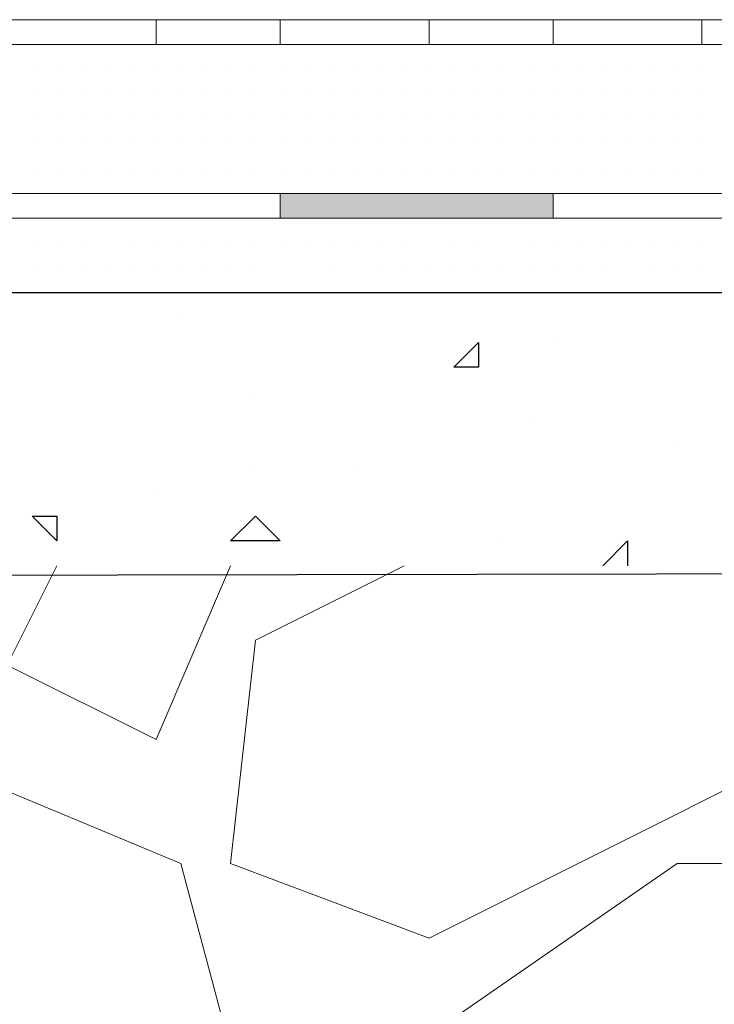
# Model space of a CAD drawing. Header units: metres. Extents: x 5.7 to 89.8, y 4 to 63.5.
# Tile 375 of 475: x 61.898 to 62.168, y 49.475 to 49.858. Entities that reach past the tile are written whole.
import ezdxf

# ---------------------------------------------------------------- set-up
doc = ezdxf.new("R2010")
doc.units = ezdxf.units.M
doc.header["$MEASUREMENT"] = 0
for name, color, linetype in [('PDF17_hatch', 7, 'Continuous'), ('PDF17_hatch-borshi', 7, 'Continuous'), ('PDF17_Isogam', 7, 'Continuous'), ('PDF17_kaff', 7, 'Continuous')]:
    doc.layers.add(name, color=color, linetype=linetype)

msp = doc.modelspace()

# ---------------------------------------------------------------- linework, layer by layer
at = {"layer": 'PDF17_hatch', "lineweight": 25}
for points in [[(61.96072, 49.74194), (61.96072, 49.74194)], [(62.10519, 49.73231), (62.10519, 49.73231)], [(61.98961, 49.71304), (61.98961, 49.71304)], [(62.09556, 49.70341), (62.09556, 49.70341)], [(62.15334, 49.69378), (62.15334, 49.69378)], [(61.98961, 49.68415), (61.98961, 49.68415)], [(62.02814, 49.68415), (62.02814, 49.68415)], [(61.95109, 49.67452), (61.95109, 49.67452)], [(61.90293, 49.66489), (61.90293, 49.66489)], [(61.97998, 49.65526), (61.97998, 49.65526)], [(62.08593, 49.65526), (62.08593, 49.65526)], [(62.12445, 49.64563), (62.13408, 49.65526), (62.13408, 49.64563)]]:
    msp.add_lwpolyline(points, dxfattribs=at)
for points in [[(62.07629, 49.73231), (62.07629, 49.72268), (62.06666, 49.72268)], [(61.91256, 49.66489), (61.91256, 49.65526), (61.90293, 49.66489)], [(61.98961, 49.66489), (61.99924, 49.65526), (61.97998, 49.65526)]]:
    msp.add_lwpolyline(points, close=True, dxfattribs=at)
at = {"layer": 'PDF17_hatch-borshi', "lineweight": 18}
for points in [[(61.90293, 49.84788), (61.90293, 49.84788)], [(61.90293, 49.84788), (61.90293, 49.84788)], [(61.90293, 49.84788), (61.90293, 49.84788)], [(61.91256, 49.84788), (61.91256, 49.84788)], [(61.91256, 49.84788), (61.91256, 49.84788)], [(61.9222, 49.84788), (61.9222, 49.84788)], [(61.9222, 49.84788), (61.9222, 49.84788)], [(61.93183, 49.84788), (61.93183, 49.84788)], [(61.93183, 49.84788), (61.93183, 49.84788)], [(61.94146, 49.84788), (61.94146, 49.84788)], [(61.95109, 49.84788), (61.95109, 49.84788)], [(61.95109, 49.84788), (61.95109, 49.84788)], [(61.96072, 49.84788), (61.96072, 49.84788)], [(61.96072, 49.84788), (61.96072, 49.84788)], [(61.96072, 49.84788), (61.96072, 49.84788)], [(61.97035, 49.84788), (61.97035, 49.84788)], [(61.97035, 49.84788), (61.97035, 49.84788)], [(61.97998, 49.84788), (61.97998, 49.84788)], [(61.98961, 49.84788), (61.98961, 49.84788)], [(61.98961, 49.84788), (61.98961, 49.84788)], [(61.99924, 49.84788), (61.99924, 49.84788)], [(62.00888, 49.84788), (62.00888, 49.84788)], [(62.00888, 49.84788), (62.00888, 49.84788)], [(62.01851, 49.84788), (62.01851, 49.84788)], [(62.01851, 49.84788), (62.01851, 49.84788)], [(62.01851, 49.84788), (62.01851, 49.84788)], [(62.01851, 49.84788), (62.01851, 49.84788)], [(62.02814, 49.84788), (62.02814, 49.84788)], [(62.03777, 49.84788), (62.03777, 49.84788)], [(62.0474, 49.84788), (62.0474, 49.84788)], [(62.05703, 49.84788), (62.05703, 49.84788)], [(62.07629, 49.84788), (62.07629, 49.84788)], [(62.08593, 49.84788), (62.08593, 49.84788)], [(62.09556, 49.84788), (62.09556, 49.84788)], [(62.10519, 49.84788), (62.10519, 49.84788)], [(62.11482, 49.84788), (62.11482, 49.84788)], [(62.12445, 49.84788), (62.12445, 49.84788)], [(62.12445, 49.84788), (62.12445, 49.84788)], [(62.14371, 49.84788), (62.14371, 49.84788)], [(62.16298, 49.84788), (62.16298, 49.84788)], [(61.90293, 49.83825), (61.90293, 49.83825)], [(61.90293, 49.83825), (61.90293, 49.83825)], [(61.90293, 49.83825), (61.90293, 49.83825)], [(61.91256, 49.83825), (61.91256, 49.83825)], [(61.91256, 49.83825), (61.91256, 49.83825)], [(61.9222, 49.83825), (61.9222, 49.83825)], [(61.9222, 49.83825), (61.9222, 49.83825)], [(61.93183, 49.83825), (61.93183, 49.83825)], [(61.93183, 49.83825), (61.93183, 49.83825)], [(61.93183, 49.83825), (61.93183, 49.83825)], [(61.94146, 49.83825), (61.94146, 49.83825)], [(61.94146, 49.83825), (61.94146, 49.83825)], [(61.94146, 49.83825), (61.94146, 49.83825)], [(61.95109, 49.83825), (61.95109, 49.83825)], [(61.95109, 49.83825), (61.95109, 49.83825)], [(61.95109, 49.83825), (61.95109, 49.83825)], [(61.95109, 49.83825), (61.95109, 49.83825)], [(61.96072, 49.83825), (61.96072, 49.83825)], [(61.96072, 49.83825), (61.96072, 49.83825)], [(61.96072, 49.83825), (61.96072, 49.83825)], [(61.97035, 49.83825), (61.97035, 49.83825)], [(61.97035, 49.83825), (61.97035, 49.83825)], [(61.97035, 49.83825), (61.97035, 49.83825)], [(61.97035, 49.83825), (61.97035, 49.83825)], [(61.97998, 49.83825), (61.97998, 49.83825)], [(61.97998, 49.83825), (61.97998, 49.83825)], [(61.97998, 49.83825), (61.97998, 49.83825)], [(61.98961, 49.83825), (61.98961, 49.83825)], [(61.98961, 49.83825), (61.98961, 49.83825)], [(61.98961, 49.83825), (61.98961, 49.83825)], [(61.99924, 49.83825), (61.99924, 49.83825)], [(61.99924, 49.83825), (61.99924, 49.83825)], [(61.99924, 49.83825), (61.99924, 49.83825)], [(61.99924, 49.83825), (61.99924, 49.83825)], [(62.00888, 49.83825), (62.00888, 49.83825)], [(62.00888, 49.83825), (62.00888, 49.83825)], [(62.00888, 49.83825), (62.00888, 49.83825)], [(62.01851, 49.83825), (62.01851, 49.83825)], [(62.01851, 49.83825), (62.01851, 49.83825)], [(62.02814, 49.83825), (62.02814, 49.83825)], [(62.02814, 49.83825), (62.02814, 49.83825)], [(62.02814, 49.83825), (62.02814, 49.83825)], [(62.02814, 49.83825), (62.02814, 49.83825)], [(62.03777, 49.83825), (62.03777, 49.83825)], [(62.03777, 49.83825), (62.03777, 49.83825)], [(62.03777, 49.83825), (62.03777, 49.83825)], [(62.0474, 49.83825), (62.0474, 49.83825)], [(62.0474, 49.83825), (62.0474, 49.83825)], [(62.0474, 49.83825), (62.0474, 49.83825)], [(62.0474, 49.83825), (62.0474, 49.83825)], [(62.05703, 49.83825), (62.05703, 49.83825)], [(62.05703, 49.83825), (62.05703, 49.83825)], [(62.05703, 49.83825), (62.05703, 49.83825)], [(62.06666, 49.83825), (62.06666, 49.83825)], [(62.06666, 49.83825), (62.06666, 49.83825)], [(62.06666, 49.83825), (62.06666, 49.83825)], [(62.06666, 49.83825), (62.06666, 49.83825)], [(62.07629, 49.83825), (62.07629, 49.83825)], [(62.07629, 49.83825), (62.07629, 49.83825)], [(62.07629, 49.83825), (62.07629, 49.83825)], [(62.08593, 49.83825), (62.08593, 49.83825)], [(62.08593, 49.83825), (62.08593, 49.83825)], [(62.08593, 49.83825), (62.08593, 49.83825)], [(62.08593, 49.83825), (62.08593, 49.83825)], [(62.09556, 49.83825), (62.09556, 49.83825)], [(62.09556, 49.83825), (62.09556, 49.83825)], [(62.09556, 49.83825), (62.09556, 49.83825)], [(62.09556, 49.83825), (62.09556, 49.83825)], [(62.10519, 49.83825), (62.10519, 49.83825)], [(62.10519, 49.83825), (62.10519, 49.83825)], [(62.10519, 49.83825), (62.10519, 49.83825)], [(62.11482, 49.83825), (62.11482, 49.83825)], [(62.11482, 49.83825), (62.11482, 49.83825)], [(62.11482, 49.83825), (62.11482, 49.83825)], [(62.12445, 49.83825), (62.12445, 49.83825)], [(62.13408, 49.83825), (62.13408, 49.83825)], [(62.13408, 49.83825), (62.13408, 49.83825)], [(62.13408, 49.83825), (62.13408, 49.83825)], [(62.14371, 49.83825), (62.14371, 49.83825)], [(62.14371, 49.83825), (62.14371, 49.83825)], [(62.15334, 49.83825), (62.15334, 49.83825)], [(62.15334, 49.83825), (62.15334, 49.83825)], [(62.15334, 49.83825), (62.15334, 49.83825)], [(62.15334, 49.83825), (62.15334, 49.83825)], [(62.16298, 49.83825), (62.16298, 49.83825)], [(62.16298, 49.83825), (62.16298, 49.83825)], [(62.16298, 49.83825), (62.16298, 49.83825)], [(62.16298, 49.83825), (62.16298, 49.83825)], [(61.90293, 49.82862), (61.90293, 49.82862)], [(61.90293, 49.82862), (61.90293, 49.82862)], [(61.90293, 49.82862), (61.90293, 49.82862)], [(61.91256, 49.82862), (61.91256, 49.82862)], [(61.91256, 49.82862), (61.91256, 49.82862)], [(61.91256, 49.82862), (61.91256, 49.82862)], [(61.91256, 49.82862), (61.91256, 49.82862)], [(61.9222, 49.82862), (61.9222, 49.82862)], [(61.9222, 49.82862), (61.9222, 49.82862)], [(61.9222, 49.82862), (61.9222, 49.82862)], [(61.9222, 49.82862), (61.9222, 49.82862)], [(61.93183, 49.82862), (61.93183, 49.82862)], [(61.93183, 49.82862), (61.93183, 49.82862)], [(61.94146, 49.82862), (61.94146, 49.82862)], [(61.94146, 49.82862), (61.94146, 49.82862)], [(61.94146, 49.82862), (61.94146, 49.82862)], [(61.94146, 49.82862), (61.94146, 49.82862)], [(61.95109, 49.82862), (61.95109, 49.82862)], [(61.95109, 49.82862), (61.95109, 49.82862)], [(61.95109, 49.82862), (61.95109, 49.82862)], [(61.96072, 49.82862), (61.96072, 49.82862)], [(61.96072, 49.82862), (61.96072, 49.82862)], [(61.96072, 49.82862), (61.96072, 49.82862)], [(61.97035, 49.82862), (61.97035, 49.82862)], [(61.97035, 49.82862), (61.97035, 49.82862)], [(61.97035, 49.82862), (61.97035, 49.82862)], [(61.97035, 49.82862), (61.97035, 49.82862)], [(61.97998, 49.82862), (61.97998, 49.82862)], [(61.97998, 49.82862), (61.97998, 49.82862)], [(61.97998, 49.82862), (61.97998, 49.82862)], [(61.97998, 49.82862), (61.97998, 49.82862)], [(61.98961, 49.82862), (61.98961, 49.82862)], [(61.98961, 49.82862), (61.98961, 49.82862)], [(61.98961, 49.82862), (61.98961, 49.82862)], [(61.98961, 49.82862), (61.98961, 49.82862)], [(61.99924, 49.82862), (61.99924, 49.82862)], [(61.99924, 49.82862), (61.99924, 49.82862)], [(61.99924, 49.82862), (61.99924, 49.82862)], [(61.99924, 49.82862), (61.99924, 49.82862)], [(62.00888, 49.82862), (62.00888, 49.82862)], [(62.00888, 49.82862), (62.00888, 49.82862)], [(62.00888, 49.82862), (62.00888, 49.82862)], [(62.00888, 49.82862), (62.00888, 49.82862)], [(62.01851, 49.82862), (62.01851, 49.82862)], [(62.01851, 49.82862), (62.01851, 49.82862)], [(62.01851, 49.82862), (62.01851, 49.82862)], [(62.01851, 49.82862), (62.01851, 49.82862)], [(62.02814, 49.82862), (62.02814, 49.82862)], [(62.02814, 49.82862), (62.02814, 49.82862)], [(62.02814, 49.82862), (62.02814, 49.82862)], [(62.02814, 49.82862), (62.02814, 49.82862)], [(62.03777, 49.82862), (62.03777, 49.82862)], [(62.03777, 49.82862), (62.03777, 49.82862)], [(62.03777, 49.82862), (62.03777, 49.82862)], [(62.0474, 49.82862), (62.0474, 49.82862)], [(62.0474, 49.82862), (62.0474, 49.82862)], [(62.05703, 49.82862), (62.05703, 49.82862)], [(62.05703, 49.82862), (62.05703, 49.82862)], [(62.05703, 49.82862), (62.05703, 49.82862)], [(62.05703, 49.82862), (62.05703, 49.82862)], [(62.05703, 49.82862), (62.05703, 49.82862)], [(62.06666, 49.82862), (62.06666, 49.82862)], [(62.06666, 49.82862), (62.06666, 49.82862)], [(62.07629, 49.82862), (62.07629, 49.82862)], [(62.07629, 49.82862), (62.07629, 49.82862)], [(62.07629, 49.82862), (62.07629, 49.82862)], [(62.07629, 49.82862), (62.07629, 49.82862)], [(62.08593, 49.82862), (62.08593, 49.82862)], [(62.08593, 49.82862), (62.08593, 49.82862)], [(62.08593, 49.82862), (62.08593, 49.82862)], [(62.08593, 49.82862), (62.08593, 49.82862)], [(62.08593, 49.82862), (62.08593, 49.82862)], [(62.09556, 49.82862), (62.09556, 49.82862)], [(62.09556, 49.82862), (62.09556, 49.82862)], [(62.09556, 49.82862), (62.09556, 49.82862)], [(62.09556, 49.82862), (62.09556, 49.82862)], [(62.10519, 49.82862), (62.10519, 49.82862)], [(62.10519, 49.82862), (62.10519, 49.82862)], [(62.10519, 49.82862), (62.10519, 49.82862)], [(62.10519, 49.82862), (62.10519, 49.82862)], [(62.11482, 49.82862), (62.11482, 49.82862)], [(62.11482, 49.82862), (62.11482, 49.82862)], [(62.11482, 49.82862), (62.11482, 49.82862)], [(62.12445, 49.82862), (62.12445, 49.82862)], [(62.12445, 49.82862), (62.12445, 49.82862)], [(62.12445, 49.82862), (62.12445, 49.82862)], [(62.12445, 49.82862), (62.12445, 49.82862)], [(62.12445, 49.82862), (62.12445, 49.82862)], [(62.13408, 49.82862), (62.13408, 49.82862)], [(62.13408, 49.82862), (62.13408, 49.82862)], [(62.13408, 49.82862), (62.13408, 49.82862)], [(62.14371, 49.82862), (62.14371, 49.82862)], [(62.14371, 49.82862), (62.14371, 49.82862)], [(62.14371, 49.82862), (62.14371, 49.82862)], [(62.15334, 49.82862), (62.15334, 49.82862)], [(62.15334, 49.82862), (62.15334, 49.82862)], [(62.16298, 49.82862), (62.16298, 49.82862)], [(62.16298, 49.82862), (62.16298, 49.82862)], [(62.16298, 49.82862), (62.16298, 49.82862)], [(61.90293, 49.81899), (61.90293, 49.81899)], [(61.90293, 49.81899), (61.90293, 49.81899)], [(61.90293, 49.81899), (61.90293, 49.81899)], [(61.90293, 49.81899), (61.90293, 49.81899)], [(61.91256, 49.81899), (61.91256, 49.81899)], [(61.91256, 49.81899), (61.91256, 49.81899)], [(61.91256, 49.81899), (61.91256, 49.81899)], [(61.9222, 49.81899), (61.9222, 49.81899)], [(61.9222, 49.81899), (61.9222, 49.81899)], [(61.9222, 49.81899), (61.9222, 49.81899)], [(61.9222, 49.81899), (61.9222, 49.81899)], [(61.93183, 49.81899), (61.93183, 49.81899)], [(61.93183, 49.81899), (61.93183, 49.81899)], [(61.93183, 49.81899), (61.93183, 49.81899)], [(61.94146, 49.81899), (61.94146, 49.81899)], [(61.94146, 49.81899), (61.94146, 49.81899)], [(61.94146, 49.81899), (61.94146, 49.81899)], [(61.95109, 49.81899), (61.95109, 49.81899)], [(61.95109, 49.81899), (61.95109, 49.81899)], [(61.95109, 49.81899), (61.95109, 49.81899)], [(61.95109, 49.81899), (61.95109, 49.81899)], [(61.95109, 49.81899), (61.95109, 49.81899)], [(61.96072, 49.81899), (61.96072, 49.81899)], [(61.96072, 49.81899), (61.96072, 49.81899)], [(61.96072, 49.81899), (61.96072, 49.81899)], [(61.97035, 49.81899), (61.97035, 49.81899)], [(61.97035, 49.81899), (61.97035, 49.81899)], [(61.97035, 49.81899), (61.97035, 49.81899)], [(61.97998, 49.81899), (61.97998, 49.81899)], [(61.97998, 49.81899), (61.97998, 49.81899)], [(61.97998, 49.81899), (61.97998, 49.81899)], [(61.97998, 49.81899), (61.97998, 49.81899)], [(61.98961, 49.81899), (61.98961, 49.81899)], [(61.99924, 49.81899), (61.99924, 49.81899)], [(61.99924, 49.81899), (61.99924, 49.81899)], [(61.99924, 49.81899), (61.99924, 49.81899)], [(62.00888, 49.81899), (62.00888, 49.81899)], [(62.00888, 49.81899), (62.00888, 49.81899)], [(62.00888, 49.81899), (62.00888, 49.81899)], [(62.01851, 49.81899), (62.01851, 49.81899)], [(62.01851, 49.81899), (62.01851, 49.81899)], [(62.02814, 49.81899), (62.02814, 49.81899)], [(62.02814, 49.81899), (62.02814, 49.81899)], [(62.02814, 49.81899), (62.02814, 49.81899)], [(62.02814, 49.81899), (62.02814, 49.81899)], [(62.02814, 49.81899), (62.02814, 49.81899)], [(62.03777, 49.81899), (62.03777, 49.81899)], [(62.03777, 49.81899), (62.03777, 49.81899)], [(62.03777, 49.81899), (62.03777, 49.81899)], [(62.0474, 49.81899), (62.0474, 49.81899)], [(62.0474, 49.81899), (62.0474, 49.81899)], [(62.0474, 49.81899), (62.0474, 49.81899)], [(62.0474, 49.81899), (62.0474, 49.81899)], [(62.05703, 49.81899), (62.05703, 49.81899)], [(62.05703, 49.81899), (62.05703, 49.81899)], [(62.05703, 49.81899), (62.05703, 49.81899)], [(62.06666, 49.81899), (62.06666, 49.81899)], [(62.06666, 49.81899), (62.06666, 49.81899)], [(62.06666, 49.81899), (62.06666, 49.81899)], [(62.06666, 49.81899), (62.06666, 49.81899)], [(62.07629, 49.81899), (62.07629, 49.81899)], [(62.07629, 49.81899), (62.07629, 49.81899)], [(62.08593, 49.81899), (62.08593, 49.81899)], [(62.08593, 49.81899), (62.08593, 49.81899)], [(62.08593, 49.81899), (62.08593, 49.81899)], [(62.08593, 49.81899), (62.08593, 49.81899)], [(62.09556, 49.81899), (62.09556, 49.81899)], [(62.09556, 49.81899), (62.09556, 49.81899)], [(62.09556, 49.81899), (62.09556, 49.81899)], [(62.10519, 49.81899), (62.10519, 49.81899)], [(62.10519, 49.81899), (62.10519, 49.81899)], [(62.10519, 49.81899), (62.10519, 49.81899)], [(62.10519, 49.81899), (62.10519, 49.81899)], [(62.11482, 49.81899), (62.11482, 49.81899)], [(62.11482, 49.81899), (62.11482, 49.81899)], [(62.11482, 49.81899), (62.11482, 49.81899)], [(62.11482, 49.81899), (62.11482, 49.81899)], [(62.11482, 49.81899), (62.11482, 49.81899)], [(62.12445, 49.81899), (62.12445, 49.81899)], [(62.12445, 49.81899), (62.12445, 49.81899)], [(62.13408, 49.81899), (62.13408, 49.81899)], [(62.13408, 49.81899), (62.13408, 49.81899)], [(62.13408, 49.81899), (62.13408, 49.81899)], [(62.13408, 49.81899), (62.13408, 49.81899)], [(62.14371, 49.81899), (62.14371, 49.81899)], [(62.14371, 49.81899), (62.14371, 49.81899)], [(62.14371, 49.81899), (62.14371, 49.81899)], [(62.15334, 49.81899), (62.15334, 49.81899)], [(62.15334, 49.81899), (62.15334, 49.81899)], [(62.15334, 49.81899), (62.15334, 49.81899)], [(62.15334, 49.81899), (62.15334, 49.81899)], [(62.16298, 49.81899), (62.16298, 49.81899)], [(62.16298, 49.81899), (62.16298, 49.81899)], [(62.16298, 49.81899), (62.16298, 49.81899)], [(62.16298, 49.81899), (62.16298, 49.81899)], [(61.90293, 49.80936), (61.90293, 49.80936)], [(61.90293, 49.80936), (61.90293, 49.80936)], [(61.91256, 49.80936), (61.91256, 49.80936)], [(61.91256, 49.80936), (61.91256, 49.80936)], [(61.9222, 49.80936), (61.9222, 49.80936)], [(61.9222, 49.80936), (61.9222, 49.80936)], [(61.9222, 49.80936), (61.9222, 49.80936)], [(61.93183, 49.80936), (61.93183, 49.80936)], [(61.93183, 49.80936), (61.93183, 49.80936)], [(61.93183, 49.80936), (61.93183, 49.80936)], [(61.94146, 49.80936), (61.94146, 49.80936)], [(61.94146, 49.80936), (61.94146, 49.80936)], [(61.94146, 49.80936), (61.94146, 49.80936)], [(61.94146, 49.80936), (61.94146, 49.80936)], [(61.95109, 49.80936), (61.95109, 49.80936)], [(61.95109, 49.80936), (61.95109, 49.80936)], [(61.95109, 49.80936), (61.95109, 49.80936)], [(61.95109, 49.80936), (61.95109, 49.80936)], [(61.96072, 49.80936), (61.96072, 49.80936)], [(61.96072, 49.80936), (61.96072, 49.80936)], [(61.96072, 49.80936), (61.96072, 49.80936)], [(61.96072, 49.80936), (61.96072, 49.80936)], [(61.97035, 49.80936), (61.97035, 49.80936)], [(61.97035, 49.80936), (61.97035, 49.80936)], [(61.97035, 49.80936), (61.97035, 49.80936)], [(61.97035, 49.80936), (61.97035, 49.80936)], [(61.97998, 49.80936), (61.97998, 49.80936)], [(61.97998, 49.80936), (61.97998, 49.80936)], [(61.97998, 49.80936), (61.97998, 49.80936)], [(61.97998, 49.80936), (61.97998, 49.80936)], [(61.98961, 49.80936), (61.98961, 49.80936)], [(61.98961, 49.80936), (61.98961, 49.80936)], [(61.98961, 49.80936), (61.98961, 49.80936)], [(61.98961, 49.80936), (61.98961, 49.80936)], [(61.99924, 49.80936), (61.99924, 49.80936)], [(61.99924, 49.80936), (61.99924, 49.80936)], [(62.00888, 49.80936), (62.00888, 49.80936)], [(62.00888, 49.80936), (62.00888, 49.80936)], [(62.00888, 49.80936), (62.00888, 49.80936)], [(62.00888, 49.80936), (62.00888, 49.80936)], [(62.01851, 49.80936), (62.01851, 49.80936)], [(62.01851, 49.80936), (62.01851, 49.80936)], [(62.02814, 49.80936), (62.02814, 49.80936)], [(62.02814, 49.80936), (62.02814, 49.80936)], [(62.03777, 49.80936), (62.03777, 49.80936)], [(62.03777, 49.80936), (62.03777, 49.80936)], [(62.03777, 49.80936), (62.03777, 49.80936)], [(62.03777, 49.80936), (62.03777, 49.80936)], [(62.0474, 49.80936), (62.0474, 49.80936)], [(62.05703, 49.80936), (62.05703, 49.80936)], [(62.05703, 49.80936), (62.05703, 49.80936)], [(62.05703, 49.80936), (62.05703, 49.80936)], [(62.05703, 49.80936), (62.05703, 49.80936)], [(62.05703, 49.80936), (62.05703, 49.80936)], [(62.06666, 49.80936), (62.06666, 49.80936)], [(62.06666, 49.80936), (62.06666, 49.80936)], [(62.06666, 49.80936), (62.06666, 49.80936)], [(62.06666, 49.80936), (62.06666, 49.80936)], [(62.07629, 49.80936), (62.07629, 49.80936)], [(62.07629, 49.80936), (62.07629, 49.80936)], [(62.07629, 49.80936), (62.07629, 49.80936)], [(62.07629, 49.80936), (62.07629, 49.80936)], [(62.08593, 49.80936), (62.08593, 49.80936)], [(62.08593, 49.80936), (62.08593, 49.80936)], [(62.08593, 49.80936), (62.08593, 49.80936)], [(62.08593, 49.80936), (62.08593, 49.80936)], [(62.08593, 49.80936), (62.08593, 49.80936)], [(62.09556, 49.80936), (62.09556, 49.80936)], [(62.09556, 49.80936), (62.09556, 49.80936)], [(62.09556, 49.80936), (62.09556, 49.80936)], [(62.09556, 49.80936), (62.09556, 49.80936)], [(62.10519, 49.80936), (62.10519, 49.80936)], [(62.10519, 49.80936), (62.10519, 49.80936)], [(62.10519, 49.80936), (62.10519, 49.80936)], [(62.10519, 49.80936), (62.10519, 49.80936)], [(62.11482, 49.80936), (62.11482, 49.80936)], [(62.11482, 49.80936), (62.11482, 49.80936)], [(62.11482, 49.80936), (62.11482, 49.80936)], [(62.12445, 49.80936), (62.12445, 49.80936)], [(62.12445, 49.80936), (62.12445, 49.80936)], [(62.12445, 49.80936), (62.12445, 49.80936)], [(62.13408, 49.80936), (62.13408, 49.80936)], [(62.13408, 49.80936), (62.13408, 49.80936)], [(62.14371, 49.80936), (62.14371, 49.80936)], [(62.14371, 49.80936), (62.14371, 49.80936)], [(62.14371, 49.80936), (62.14371, 49.80936)], [(62.14371, 49.80936), (62.14371, 49.80936)], [(62.15334, 49.80936), (62.15334, 49.80936)], [(62.15334, 49.80936), (62.15334, 49.80936)], [(62.15334, 49.80936), (62.15334, 49.80936)], [(62.15334, 49.80936), (62.15334, 49.80936)], [(62.16298, 49.80936), (62.16298, 49.80936)], [(62.16298, 49.80936), (62.16298, 49.80936)], [(62.16298, 49.80936), (62.16298, 49.80936)], [(62.16298, 49.80936), (62.16298, 49.80936)], [(61.90293, 49.79972), (61.90293, 49.79972)], [(61.90293, 49.79972), (61.90293, 49.79972)], [(61.90293, 49.79972), (61.90293, 49.79972)], [(61.90293, 49.79972), (61.90293, 49.79972)], [(61.91256, 49.79972), (61.91256, 49.79972)], [(61.91256, 49.79972), (61.91256, 49.79972)], [(61.91256, 49.79972), (61.91256, 49.79972)], [(61.9222, 49.79972), (61.9222, 49.79972)], [(61.9222, 49.79972), (61.9222, 49.79972)], [(61.9222, 49.79972), (61.9222, 49.79972)], [(61.9222, 49.79972), (61.9222, 49.79972)], [(61.93183, 49.79972), (61.93183, 49.79972)], [(61.93183, 49.79972), (61.93183, 49.79972)], [(61.93183, 49.79972), (61.93183, 49.79972)], [(61.94146, 49.79972), (61.94146, 49.79972)], [(61.94146, 49.79972), (61.94146, 49.79972)], [(61.94146, 49.79972), (61.94146, 49.79972)], [(61.95109, 49.79972), (61.95109, 49.79972)], [(61.95109, 49.79972), (61.95109, 49.79972)], [(61.95109, 49.79972), (61.95109, 49.79972)], [(61.95109, 49.79972), (61.95109, 49.79972)], [(61.96072, 49.79972), (61.96072, 49.79972)], [(61.96072, 49.79972), (61.96072, 49.79972)], [(61.96072, 49.79972), (61.96072, 49.79972)], [(61.96072, 49.79972), (61.96072, 49.79972)], [(61.97035, 49.79972), (61.97035, 49.79972)], [(61.97035, 49.79972), (61.97035, 49.79972)], [(61.97035, 49.79972), (61.97035, 49.79972)], [(61.97035, 49.79972), (61.97035, 49.79972)], [(61.97998, 49.79972), (61.97998, 49.79972)], [(61.97998, 49.79972), (61.97998, 49.79972)], [(61.97998, 49.79972), (61.97998, 49.79972)], [(61.97998, 49.79972), (61.97998, 49.79972)], [(61.98961, 49.79972), (61.98961, 49.79972)], [(61.98961, 49.79972), (61.98961, 49.79972)], [(61.98961, 49.79972), (61.98961, 49.79972)], [(61.98961, 49.79972), (61.98961, 49.79972)], [(61.99924, 49.79972), (61.99924, 49.79972)], [(61.99924, 49.79972), (61.99924, 49.79972)], [(61.99924, 49.79972), (61.99924, 49.79972)], [(61.99924, 49.79972), (61.99924, 49.79972)], [(61.99924, 49.79972), (61.99924, 49.79972)], [(62.00888, 49.79972), (62.00888, 49.79972)], [(62.00888, 49.79972), (62.00888, 49.79972)], [(62.00888, 49.79972), (62.00888, 49.79972)], [(62.00888, 49.79972), (62.00888, 49.79972)], [(62.00888, 49.79972), (62.00888, 49.79972)], [(62.01851, 49.79972), (62.01851, 49.79972)], [(62.01851, 49.79972), (62.01851, 49.79972)], [(62.01851, 49.79972), (62.01851, 49.79972)], [(62.02814, 49.79972), (62.02814, 49.79972)], [(62.02814, 49.79972), (62.02814, 49.79972)], [(62.02814, 49.79972), (62.02814, 49.79972)], [(62.02814, 49.79972), (62.02814, 49.79972)], [(62.03777, 49.79972), (62.03777, 49.79972)], [(62.03777, 49.79972), (62.03777, 49.79972)], [(62.03777, 49.79972), (62.03777, 49.79972)], [(62.0474, 49.79972), (62.0474, 49.79972)], [(62.0474, 49.79972), (62.0474, 49.79972)], [(62.0474, 49.79972), (62.0474, 49.79972)], [(62.05703, 49.79972), (62.05703, 49.79972)], [(62.05703, 49.79972), (62.05703, 49.79972)], [(62.06666, 49.79972), (62.06666, 49.79972)], [(62.06666, 49.79972), (62.06666, 49.79972)], [(62.06666, 49.79972), (62.06666, 49.79972)], [(62.06666, 49.79972), (62.06666, 49.79972)], [(62.06666, 49.79972), (62.06666, 49.79972)], [(62.07629, 49.79972), (62.07629, 49.79972)], [(62.07629, 49.79972), (62.07629, 49.79972)], [(62.07629, 49.79972), (62.07629, 49.79972)], [(62.08593, 49.79972), (62.08593, 49.79972)], [(62.08593, 49.79972), (62.08593, 49.79972)], [(62.08593, 49.79972), (62.08593, 49.79972)], [(62.08593, 49.79972), (62.08593, 49.79972)], [(62.09556, 49.79972), (62.09556, 49.79972)], [(62.09556, 49.79972), (62.09556, 49.79972)], [(62.09556, 49.79972), (62.09556, 49.79972)], [(62.09556, 49.79972), (62.09556, 49.79972)], [(62.10519, 49.79972), (62.10519, 49.79972)], [(62.10519, 49.79972), (62.10519, 49.79972)], [(62.11482, 49.79972), (62.11482, 49.79972)], [(62.11482, 49.79972), (62.11482, 49.79972)], [(62.11482, 49.79972), (62.11482, 49.79972)], [(62.11482, 49.79972), (62.11482, 49.79972)], [(62.11482, 49.79972), (62.11482, 49.79972)], [(62.12445, 49.79972), (62.12445, 49.79972)], [(62.12445, 49.79972), (62.12445, 49.79972)], [(62.12445, 49.79972), (62.12445, 49.79972)], [(62.13408, 49.79972), (62.13408, 49.79972)], [(62.13408, 49.79972), (62.13408, 49.79972)], [(62.13408, 49.79972), (62.13408, 49.79972)], [(62.13408, 49.79972), (62.13408, 49.79972)], [(62.13408, 49.79972), (62.13408, 49.79972)], [(62.14371, 49.79972), (62.14371, 49.79972)], [(62.14371, 49.79972), (62.14371, 49.79972)], [(62.14371, 49.79972), (62.14371, 49.79972)], [(62.15334, 49.79972), (62.15334, 49.79972)], [(62.15334, 49.79972), (62.15334, 49.79972)], [(62.15334, 49.79972), (62.15334, 49.79972)], [(62.16298, 49.79972), (62.16298, 49.79972)], [(62.16298, 49.79972), (62.16298, 49.79972)], [(62.16298, 49.79972), (62.16298, 49.79972)], [(61.90293, 49.79009), (61.90293, 49.79009)], [(61.9222, 49.79009), (61.9222, 49.79009)], [(61.93183, 49.79009), (61.93183, 49.79009)], [(61.93183, 49.79009), (61.93183, 49.79009)], [(61.93183, 49.79009), (61.93183, 49.79009)], [(61.94146, 49.79009), (61.94146, 49.79009)], [(61.95109, 49.79009), (61.95109, 49.79009)], [(61.95109, 49.79009), (61.95109, 49.79009)], [(61.96072, 49.79009), (61.96072, 49.79009)], [(61.97035, 49.79009), (61.97035, 49.79009)], [(61.97998, 49.79009), (61.97998, 49.79009)], [(61.98961, 49.79009), (61.98961, 49.79009)], [(61.98961, 49.79009), (61.98961, 49.79009)], [(62.00888, 49.79009), (62.00888, 49.79009)], [(62.00888, 49.79009), (62.00888, 49.79009)], [(62.01851, 49.79009), (62.01851, 49.79009)], [(62.01851, 49.79009), (62.01851, 49.79009)], [(62.03777, 49.79009), (62.03777, 49.79009)], [(62.03777, 49.79009), (62.03777, 49.79009)], [(62.03777, 49.79009), (62.03777, 49.79009)], [(62.0474, 49.79009), (62.0474, 49.79009)], [(62.0474, 49.79009), (62.0474, 49.79009)], [(62.05703, 49.79009), (62.05703, 49.79009)], [(62.05703, 49.79009), (62.05703, 49.79009)], [(62.05703, 49.79009), (62.05703, 49.79009)], [(62.07629, 49.79009), (62.07629, 49.79009)], [(62.07629, 49.79009), (62.07629, 49.79009)], [(62.08593, 49.79009), (62.08593, 49.79009)], [(62.09556, 49.79009), (62.09556, 49.79009)], [(62.10519, 49.79009), (62.10519, 49.79009)], [(62.10519, 49.79009), (62.10519, 49.79009)], [(62.12445, 49.79009), (62.12445, 49.79009)], [(62.14371, 49.79009), (62.14371, 49.79009)], [(62.14371, 49.79009), (62.14371, 49.79009)], [(62.15334, 49.79009), (62.15334, 49.79009)], [(62.16298, 49.79009), (62.16298, 49.79009)], [(62.16298, 49.79009), (62.16298, 49.79009)], [(61.90293, 49.78046), (61.90293, 49.78046)], [(61.90293, 49.78046), (61.90293, 49.78046)], [(61.9222, 49.78046), (61.9222, 49.78046)], [(61.93183, 49.78046), (61.93183, 49.78046)], [(61.93183, 49.78046), (61.93183, 49.78046)], [(61.95109, 49.78046), (61.95109, 49.78046)], [(61.96072, 49.78046), (61.96072, 49.78046)], [(61.96072, 49.78046), (61.96072, 49.78046)], [(61.97035, 49.78046), (61.97035, 49.78046)], [(61.98961, 49.78046), (61.98961, 49.78046)], [(61.98961, 49.78046), (61.98961, 49.78046)], [(62.00888, 49.78046), (62.00888, 49.78046)], [(62.01851, 49.78046), (62.01851, 49.78046)], [(62.02814, 49.78046), (62.02814, 49.78046)], [(62.03777, 49.78046), (62.03777, 49.78046)], [(62.03777, 49.78046), (62.03777, 49.78046)], [(62.0474, 49.78046), (62.0474, 49.78046)], [(62.08593, 49.78046), (62.08593, 49.78046)], [(62.13408, 49.78046), (62.13408, 49.78046)], [(61.90293, 49.77083), (61.90293, 49.77083)], [(61.91256, 49.77083), (61.91256, 49.77083)], [(61.9222, 49.77083), (61.9222, 49.77083)], [(61.94146, 49.77083), (61.94146, 49.77083)], [(61.94146, 49.77083), (61.94146, 49.77083)], [(61.94146, 49.77083), (61.94146, 49.77083)], [(61.95109, 49.77083), (61.95109, 49.77083)], [(61.96072, 49.77083), (61.96072, 49.77083)], [(61.96072, 49.77083), (61.96072, 49.77083)], [(61.97035, 49.77083), (61.97035, 49.77083)], [(61.97035, 49.77083), (61.97035, 49.77083)], [(61.97035, 49.77083), (61.97035, 49.77083)], [(61.97998, 49.77083), (61.97998, 49.77083)], [(61.97998, 49.77083), (61.97998, 49.77083)], [(61.98961, 49.77083), (61.98961, 49.77083)], [(61.99924, 49.77083), (61.99924, 49.77083)], [(61.99924, 49.77083), (61.99924, 49.77083)], [(61.99924, 49.77083), (61.99924, 49.77083)], [(62.00888, 49.77083), (62.00888, 49.77083)], [(62.00888, 49.77083), (62.00888, 49.77083)], [(62.00888, 49.77083), (62.00888, 49.77083)], [(62.01851, 49.77083), (62.01851, 49.77083)], [(62.02814, 49.77083), (62.02814, 49.77083)], [(62.02814, 49.77083), (62.02814, 49.77083)], [(62.03777, 49.77083), (62.03777, 49.77083)], [(62.0474, 49.77083), (62.0474, 49.77083)], [(62.0474, 49.77083), (62.0474, 49.77083)], [(62.0474, 49.77083), (62.0474, 49.77083)], [(62.06666, 49.77083), (62.06666, 49.77083)], [(62.07629, 49.77083), (62.07629, 49.77083)], [(62.07629, 49.77083), (62.07629, 49.77083)], [(62.07629, 49.77083), (62.07629, 49.77083)], [(62.09556, 49.77083), (62.09556, 49.77083)], [(62.10519, 49.77083), (62.10519, 49.77083)], [(62.10519, 49.77083), (62.10519, 49.77083)], [(62.11482, 49.77083), (62.11482, 49.77083)], [(62.12445, 49.77083), (62.12445, 49.77083)], [(62.13408, 49.77083), (62.13408, 49.77083)], [(62.13408, 49.77083), (62.13408, 49.77083)], [(62.14371, 49.77083), (62.14371, 49.77083)], [(62.14371, 49.77083), (62.14371, 49.77083)], [(62.15334, 49.77083), (62.15334, 49.77083)], [(62.16298, 49.77083), (62.16298, 49.77083)], [(62.16298, 49.77083), (62.16298, 49.77083)], [(62.16298, 49.77083), (62.16298, 49.77083)], [(61.90293, 49.7612), (61.90293, 49.7612)], [(61.90293, 49.7612), (61.90293, 49.7612)], [(61.91256, 49.7612), (61.91256, 49.7612)], [(61.91256, 49.7612), (61.91256, 49.7612)], [(61.91256, 49.7612), (61.91256, 49.7612)], [(61.9222, 49.7612), (61.9222, 49.7612)], [(61.9222, 49.7612), (61.9222, 49.7612)], [(61.93183, 49.7612), (61.93183, 49.7612)], [(61.93183, 49.7612), (61.93183, 49.7612)], [(61.94146, 49.7612), (61.94146, 49.7612)], [(61.95109, 49.7612), (61.95109, 49.7612)], [(61.95109, 49.7612), (61.95109, 49.7612)], [(61.95109, 49.7612), (61.95109, 49.7612)], [(61.96072, 49.7612), (61.96072, 49.7612)], [(61.97035, 49.7612), (61.97035, 49.7612)], [(61.97998, 49.7612), (61.97998, 49.7612)], [(61.98961, 49.7612), (61.98961, 49.7612)], [(61.98961, 49.7612), (61.98961, 49.7612)], [(62.01851, 49.7612), (62.01851, 49.7612)], [(62.01851, 49.7612), (62.01851, 49.7612)], [(62.01851, 49.7612), (62.01851, 49.7612)], [(62.03777, 49.7612), (62.03777, 49.7612)], [(62.03777, 49.7612), (62.03777, 49.7612)], [(62.0474, 49.7612), (62.0474, 49.7612)], [(62.0474, 49.7612), (62.0474, 49.7612)], [(62.0474, 49.7612), (62.0474, 49.7612)], [(62.05703, 49.7612), (62.05703, 49.7612)], [(62.05703, 49.7612), (62.05703, 49.7612)], [(62.05703, 49.7612), (62.05703, 49.7612)], [(62.06666, 49.7612), (62.06666, 49.7612)], [(62.06666, 49.7612), (62.06666, 49.7612)], [(62.07629, 49.7612), (62.07629, 49.7612)], [(62.07629, 49.7612), (62.07629, 49.7612)], [(62.07629, 49.7612), (62.07629, 49.7612)], [(62.08593, 49.7612), (62.08593, 49.7612)], [(62.08593, 49.7612), (62.08593, 49.7612)], [(62.08593, 49.7612), (62.08593, 49.7612)], [(62.09556, 49.7612), (62.09556, 49.7612)], [(62.09556, 49.7612), (62.09556, 49.7612)], [(62.10519, 49.7612), (62.10519, 49.7612)], [(62.10519, 49.7612), (62.10519, 49.7612)], [(62.11482, 49.7612), (62.11482, 49.7612)], [(62.11482, 49.7612), (62.11482, 49.7612)], [(62.12445, 49.7612), (62.12445, 49.7612)], [(62.12445, 49.7612), (62.12445, 49.7612)], [(62.12445, 49.7612), (62.12445, 49.7612)], [(62.14371, 49.7612), (62.14371, 49.7612)], [(62.14371, 49.7612), (62.14371, 49.7612)], [(62.15334, 49.7612), (62.15334, 49.7612)], [(62.15334, 49.7612), (62.15334, 49.7612)], [(62.15334, 49.7612), (62.15334, 49.7612)], [(62.16298, 49.7612), (62.16298, 49.7612)], [(61.91256, 49.75157), (61.91256, 49.75157)], [(61.9222, 49.75157), (61.9222, 49.75157)], [(61.9222, 49.75157), (61.9222, 49.75157)], [(61.94146, 49.75157), (61.94146, 49.75157)], [(61.95109, 49.75157), (61.95109, 49.75157)], [(61.96072, 49.75157), (61.96072, 49.75157)], [(61.96072, 49.75157), (61.96072, 49.75157)], [(61.97998, 49.75157), (61.97998, 49.75157)], [(61.97998, 49.75157), (61.97998, 49.75157)], [(61.98961, 49.75157), (61.98961, 49.75157)], [(61.98961, 49.75157), (61.98961, 49.75157)], [(61.99924, 49.75157), (61.99924, 49.75157)], [(62.00888, 49.75157), (62.00888, 49.75157)], [(62.00888, 49.75157), (62.00888, 49.75157)], [(62.00888, 49.75157), (62.00888, 49.75157)], [(62.02814, 49.75157), (62.02814, 49.75157)], [(62.02814, 49.75157), (62.02814, 49.75157)], [(62.02814, 49.75157), (62.02814, 49.75157)], [(62.02814, 49.75157), (62.02814, 49.75157)], [(62.03777, 49.75157), (62.03777, 49.75157)], [(62.0474, 49.75157), (62.0474, 49.75157)], [(62.05703, 49.75157), (62.05703, 49.75157)], [(62.05703, 49.75157), (62.05703, 49.75157)], [(62.07629, 49.75157), (62.07629, 49.75157)], [(62.08593, 49.75157), (62.08593, 49.75157)], [(62.09556, 49.75157), (62.09556, 49.75157)], [(62.09556, 49.75157), (62.09556, 49.75157)], [(62.11482, 49.75157), (62.11482, 49.75157)], [(62.11482, 49.75157), (62.11482, 49.75157)], [(62.12445, 49.75157), (62.12445, 49.75157)], [(62.13408, 49.75157), (62.13408, 49.75157)], [(62.13408, 49.75157), (62.13408, 49.75157)], [(62.14371, 49.75157), (62.14371, 49.75157)], [(62.15334, 49.75157), (62.15334, 49.75157)], [(62.16298, 49.75157), (62.16298, 49.75157)], [(62.16298, 49.75157), (62.16298, 49.75157)], [(62.16298, 49.75157), (62.16298, 49.75157)], [(61.91256, 49.64563), (61.8933, 49.6071), (61.95109, 49.57821), (61.97998, 49.64563)], [(62.0474, 49.64563), (61.98961, 49.61673), (61.97998, 49.53005), (62.05703, 49.50116), (62.19187, 49.56858), (62.18224, 49.62636), (62.17261, 49.64563)], [(61.99924, 49.37595), (61.99924, 49.38558), (61.96072, 49.53005), (61.84515, 49.57821), (61.71994, 49.51079), (61.69105, 49.37595)], [(62.01851, 49.37595), (62.02814, 49.44337), (62.15334, 49.53005), (62.24966, 49.53005), (62.26892, 49.453), (62.23039, 49.37595)]]:
    msp.add_lwpolyline(points, dxfattribs=at)
at = {"layer": 'PDF17_Isogam', "lineweight": 13}
for points in [[(57.88672, 49.75157), (57.90598, 49.78046), (57.93488, 49.79009), (58.19492, 49.79009), (58.21418, 49.78046), (58.22381, 49.7612), (58.22381, 49.65526), (58.23345, 49.63599), (58.24308, 49.62636), (58.52238, 49.62636), (58.54164, 49.63599), (58.55128, 49.65526), (58.55128, 49.7612), (58.56091, 49.78046), (58.58017, 49.79009), (63.78102, 49.79009)], [(61.99924, 49.79009), (61.99924, 49.78046)], [(62.10519, 49.79009), (62.10519, 49.78046)], [(63.78102, 49.78046), (58.58017, 49.78046), (58.56091, 49.77083), (58.56091, 49.7612), (58.56091, 49.75157)]]:
    msp.add_lwpolyline(points, dxfattribs=at)
at = {"layer": 'PDF17_Isogam', "transparency": 33554559}
for points in [[(61.99924, 49.78046), (62.10519, 49.78046), (61.99924, 49.79009)], [(62.10519, 49.78046), (61.99924, 49.79009), (62.10519, 49.79009)]]:
    msp.add_solid(points, dxfattribs=at)
at = {"layer": 'PDF17_kaff', "lineweight": 20}
for points in [[(63.69434, 49.85751), (58.52238, 49.85751), (58.52238, 49.83825)], [(61.95109, 49.85751), (61.95109, 49.84788)], [(61.99924, 49.85751), (61.99924, 49.84788)], [(62.05703, 49.85751), (62.05703, 49.84788)], [(62.10519, 49.85751), (62.10519, 49.84788)], [(62.16298, 49.85751), (62.16298, 49.84788)], [(63.69434, 49.84788), (58.53201, 49.84788), (58.53201, 49.82862), (58.48386, 49.82862)]]:
    msp.add_lwpolyline(points, dxfattribs=at)
at = {"layer": 'PDF17_kaff', "lineweight": 30}
for points in [[(63.8388, 49.75157), (58.56091, 49.75157), (58.56091, 49.58784), (58.21418, 49.58784)], [(58.21418, 49.4819), (58.65722, 49.4819), (58.65722, 49.63599), (63.81954, 49.64563)]]:
    msp.add_lwpolyline(points, dxfattribs=at)

doc.saveas('drawing.dxf')
